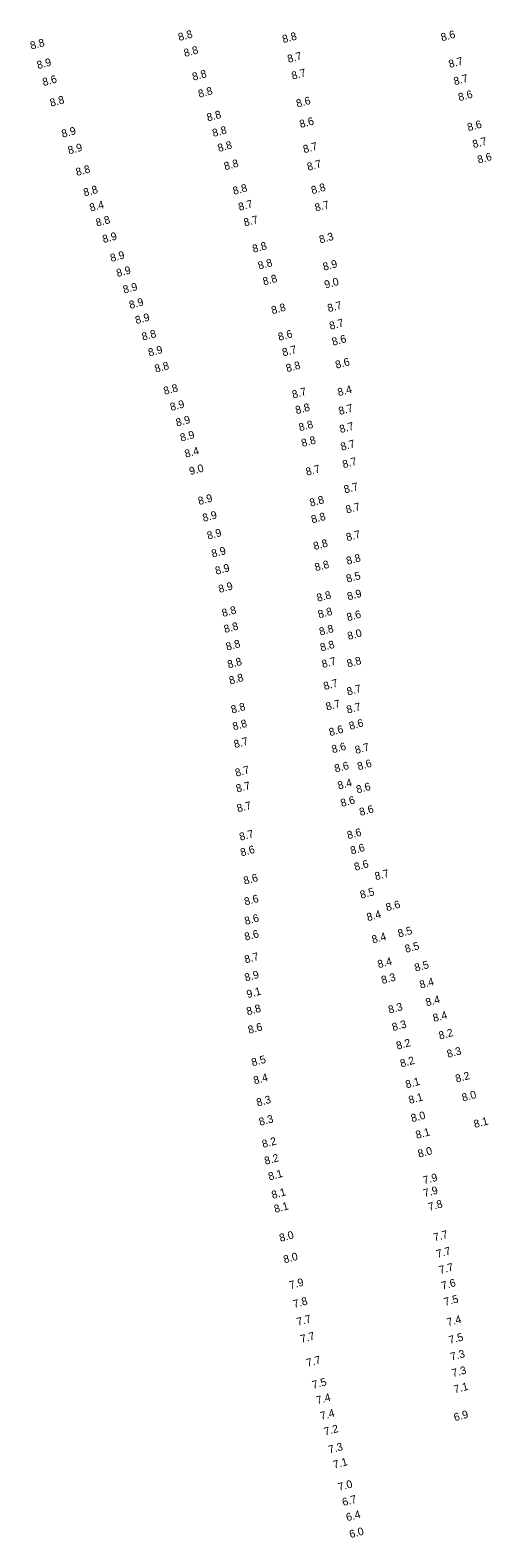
# Model space of a CAD drawing. Extents: x 1023796 to 1112670, y 656573 to 837340.
# Drawn here: x 1105773.9 to 1105919, y 696727.2 to 697210.3 of the extents above; entities that cross this region are included whole.
import ezdxf

# ---------------------------------------------------------------- set-up
doc = ezdxf.new("R2010")
doc.units = 0
doc.layers.add('V-TOPO-SOUN', color=7, linetype='Continuous')

msp = doc.modelspace()

# ---------------------------------------------------------------- texts
at = {"layer": 'V-TOPO-SOUN'}
for s, p in [('8.8', (1105774.24, 697204.1)), ('8.8', (1105821.67, 697206.85)), ('8.8', (1105855.08, 697206.19)), ('8.6', (1105905.91, 697206.76)), ('8.8', (1105823.49, 697201.74)), ('8.7', (1105856.71, 697199.86)), ('8.9', (1105776.38, 697197.85)), ('8.8', (1105826.2, 697194.14)), ('8.7', (1105858.03, 697194.46)), ('8.7', (1105908.4, 697198.2)), ('8.6', (1105778.17, 697192.42)), ('8.7', (1105910.01, 697192.69)), ('8.8', (1105780.56, 697185.79)), ('8.8', (1105828.09, 697188.66)), ('8.6', (1105859.51, 697185.55)), ('8.6', (1105911.46, 697187.58)), ('8.8', (1105830.84, 697181.09)), ('8.9', (1105784.29, 697175.87)), ('8.8', (1105832.63, 697176.11)), ('8.6', (1105860.59, 697178.97)), ('8.6', (1105914.39, 697177.95)), ('8.9', (1105786.32, 697170.55)), ('8.8', (1105834.33, 697171.31)), ('8.7', (1105861.74, 697170.91)), ('8.7', (1105916.06, 697172.53)), ('8.8', (1105836.38, 697165.46)), ('8.7', (1105863.01, 697165.28)), ('8.6', (1105917.62, 697167.57)), ('8.8', (1105788.85, 697163.59)), ('8.8', (1105791.29, 697157.05)), ('8.8', (1105839.2, 697157.56)), ('8.8', (1105864.32, 697157.78)), ('8.4', (1105793.27, 697152.2)), ('8.7', (1105840.98, 697152.43)), ('8.7', (1105865.49, 697152.19)), ('8.8', (1105795.25, 697147.36)), ('8.7', (1105842.71, 697147.42)), ('8.9', (1105797.41, 697142.11)), ('8.3', (1105866.9, 697141.99)), ('8.9', (1105799.89, 697136.06)), ('8.8', (1105845.49, 697138.99)), ('8.9', (1105801.87, 697131.21)), ('8.8', (1105847.26, 697133.6)), ('8.9', (1105868.08, 697133.25)), ('8.9', (1105804, 697125.92)), ('8.8', (1105848.8, 697128.54)), ('9.0', (1105868.56, 697127.54)), ('8.9', (1105805.95, 697121.03)), ('8.8', (1105851.54, 697119.31)), ('8.7', (1105869.55, 697119.97)), ('8.9', (1105807.9, 697116.13)), ('8.7', (1105870.16, 697114.32)), ('8.8', (1105810.01, 697110.84)), ('8.6', (1105853.71, 697110.79)), ('8.6', (1105870.98, 697109.2)), ('8.9', (1105812.06, 697105.75)), ('8.7', (1105855.05, 697105.78)), ('8.6', (1105872.07, 697101.83)), ('8.8', (1105814.13, 697100.59)), ('8.8', (1105856.25, 697100.72)), ('8.8', (1105817, 697093.46)), ('8.7', (1105858.2, 697092.29)), ('8.4', (1105872.78, 697093.04)), ('8.9', (1105819.07, 697088.31)), ('8.8', (1105859.27, 697087.28)), ('8.9', (1105820.93, 697083.3)), ('8.7', (1105873.12, 697087)), ('8.9', (1105822.3, 697078.49)), ('8.8', (1105860.33, 697081.79)), ('8.7', (1105873.42, 697081.21)), ('8.4', (1105823.76, 697073.31)), ('8.8', (1105861.18, 697076.75)), ('8.7', (1105873.78, 697075.56)), ('8.7', (1105874.36, 697069.93)), ('9.0', (1105825.23, 697067.74)), ('8.7', (1105862.59, 697067.54)), ('8.7', (1105874.82, 697061.87)), ('8.9', (1105828.05, 697058.16)), ('8.8', (1105863.83, 697057.62)), ('8.7', (1105875.42, 697055.42)), ('8.9', (1105829.49, 697052.78)), ('8.8', (1105864.33, 697052.28)), ('8.9', (1105830.94, 697047.07)), ('8.7', (1105875.53, 697046.56)), ('8.9', (1105832.36, 697041.3)), ('8.8', (1105865.03, 697043.72)), ('8.8', (1105875.59, 697038.99)), ('8.9', (1105833.55, 697035.81)), ('8.8', (1105865.45, 697036.91)), ('8.9', (1105834.58, 697029.97)), ('8.5', (1105875.55, 697033.29)), ('8.8', (1105866.1, 697027.13)), ('8.9', (1105875.87, 697027.61)), ('8.8', (1105835.7, 697022.28)), ('8.8', (1105866.5, 697021.86)), ('8.6', (1105875.72, 697020.93)), ('8.8', (1105836.34, 697017.13)), ('8.8', (1105866.9, 697016.33)), ('8.0', (1105875.94, 697014.91)), ('8.8', (1105836.98, 697011.5)), ('8.8', (1105867.2, 697011.26)), ('8.8', (1105837.48, 697005.78)), ('8.7', (1105867.7, 697005.92)), ('8.8', (1105875.77, 697006.07)), ('8.8', (1105838, 697000.65)), ('8.7', (1105868.28, 696998.88)), ('8.7', (1105875.75, 696997.11)), ('8.8', (1105838.61, 696991.33)), ('8.7', (1105869.02, 696992.28)), ('8.7', (1105875.67, 696991.31)), ('8.8', (1105839.12, 696985.96)), ('8.6', (1105876.48, 696986.1)), ('8.6', (1105870.02, 696984.09)), ('8.7', (1105839.51, 696980.25)), ('8.6', (1105870.89, 696978.61)), ('8.7', (1105878.35, 696978.39)), ('8.6', (1105871.79, 696972.43)), ('8.6', (1105879.13, 696973.16)), ('8.7', (1105839.93, 696971.09)), ('8.4', (1105872.8, 696966.98)), ('8.7', (1105840.22, 696966.02)), ('8.6', (1105878.77, 696965.72)), ('8.7', (1105840.5, 696959.68)), ('8.6', (1105873.76, 696961.39)), ('8.6', (1105879.77, 696958.51)), ('8.7', (1105841.3, 696950.57)), ('8.6', (1105875.83, 696951.07)), ('8.6', (1105841.63, 696945.56)), ('8.6', (1105876.89, 696946.16)), ('8.6', (1105878.12, 696940.94)), ('8.7', (1105884.7, 696937.91)), ('8.6', (1105842.63, 696936.5)), ('8.6', (1105842.87, 696929.81)), ('8.5', (1105879.99, 696931.99)), ('8.6', (1105888.26, 696927.97)), ('8.6', (1105842.96, 696923.59)), ('8.4', (1105882.13, 696924.79)), ('8.6', (1105842.93, 696918.53)), ('8.5', (1105892.1, 696919.57)), ('8.4', (1105883.77, 696917.64)), ('8.5', (1105894.37, 696914.66)), ('8.7', (1105842.93, 696911.27)), ('8.4', (1105885.61, 696909.73)), ('8.5', (1105897.45, 696908.62)), ('8.9', (1105842.98, 696905.46)), ('8.3', (1105886.8, 696904.65)), ('9.1', (1105843.64, 696900.14)), ('8.4', (1105899.07, 696903.19)), ('8.8', (1105843.59, 696894.64)), ('8.3', (1105889.04, 696895.16)), ('8.4', (1105901.02, 696897.5)), ('8.3', (1105890.25, 696889.57)), ('8.4', (1105903.34, 696892.5)), ('8.6', (1105844.05, 696888.7)), ('8.2', (1105905.22, 696886.87)), ('8.2', (1105891.61, 696883.61)), ('8.3', (1105907.84, 696881)), ('8.5', (1105845.18, 696878.29)), ('8.2', (1105892.84, 696877.95)), ('8.4', (1105845.83, 696872.51)), ('8.1', (1105894.57, 696871.21)), ('8.2', (1105910.56, 696873.07)), ('8.3', (1105846.78, 696865.41)), ('8.1', (1105895.56, 696866.22)), ('8.0', (1105912.64, 696866.99)), ('8.0', (1105896.32, 696860.38)), ('8.3', (1105847.57, 696859.23)), ('8.1', (1105916.46, 696858.51)), ('8.2', (1105848.57, 696852.11)), ('8.1', (1105897.82, 696855.03)), ('8.2', (1105849.33, 696846.72)), ('8.0', (1105898.52, 696849)), ('8.1', (1105850.56, 696841.72)), ('7.9', (1105900.19, 696840.48)), ('7.9', (1105900.33, 696836.36)), ('8.1', (1105851.61, 696835.8)), ('8.1', (1105852.43, 696831.3)), ('7.8', (1105901.84, 696831.97)), ('8.0', (1105854.11, 696822.03)), ('7.7', (1105903.54, 696822.2)), ('7.7', (1105904.45, 696816.9)), ('8.0', (1105855.43, 696815.14)), ('7.7', (1105905.34, 696811.73)), ('7.9', (1105857.29, 696806.88)), ('7.6', (1105906.07, 696806.7)), ('7.8', (1105858.54, 696800.84)), ('7.5', (1105906.91, 696801.52)), ('7.7', (1105859.7, 696795.14)), ('7.4', (1105907.83, 696795)), ('7.7', (1105860.87, 696789.64)), ('7.5', (1105908.46, 696789.31)), ('7.3', (1105908.98, 696783.96)), ('7.7', (1105862.8, 696782)), ('7.3', (1105909.43, 696778.69)), ('7.5', (1105864.63, 696774.91)), ('7.1', (1105910.07, 696773.49)), ('7.4', (1105865.94, 696769.99)), ('7.4', (1105867.22, 696764.97)), ('6.9', (1105910.06, 696764.54)), ('7.2', (1105868.44, 696759.96)), ('7.3', (1105869.86, 696754.18)), ('7.1', (1105871.37, 696749.35)), ('7.0', (1105872.94, 696742.19)), ('6.7', (1105874.28, 696737.36)), ('6.4', (1105875.52, 696732.49)), ('6.0', (1105876.57, 696727.08))]:
    msp.add_text(s, height=2.5, rotation=15, dxfattribs=at).set_placement(p)

doc.saveas('drawing.dxf')
